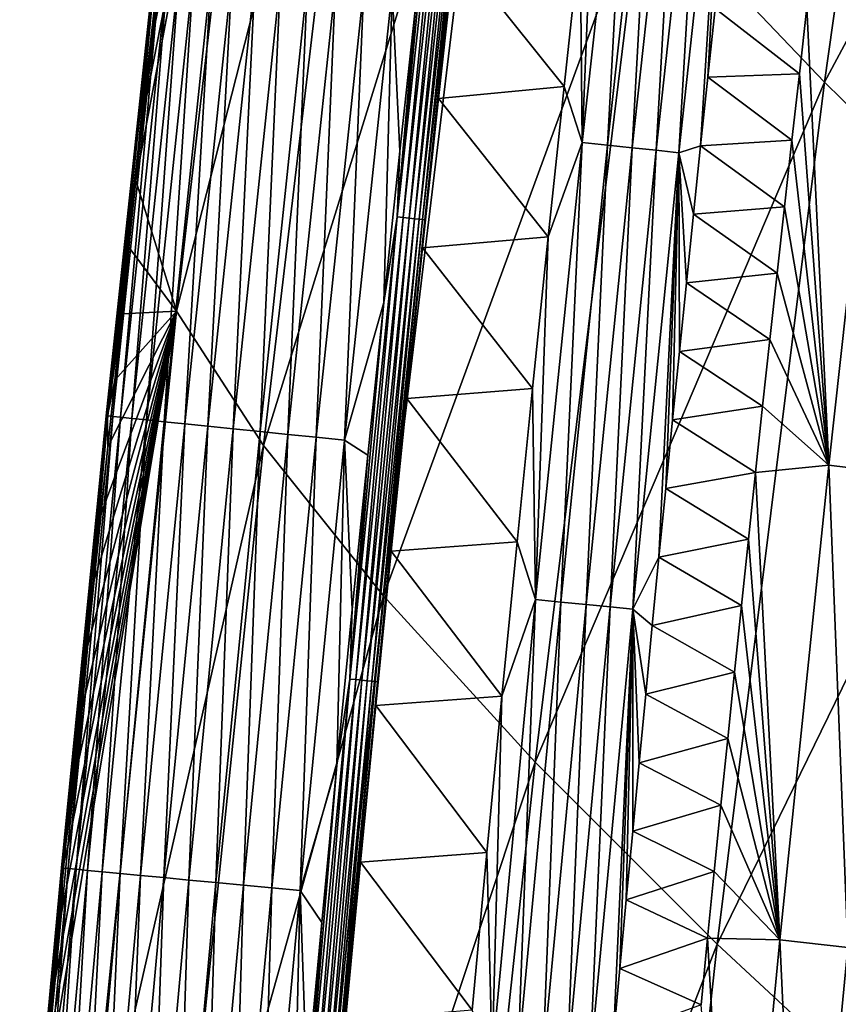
# Model space of a CAD drawing. Header units: millimetres. Extents: x -300 to 300, y -500 to 500.
# Tile 572 of 656: x -293 to -279, y 213 to 229. Entities that reach past the tile are written whole.
import ezdxf

# ---------------------------------------------------------------- set-up
doc = ezdxf.new("R2010")
doc.units = ezdxf.units.MM
doc.header["$LTSCALE"] = 81.481481
for name, color, linetype in [('20', 7, 'CONTINUOUS'), ('24', 7, 'CONTINUOUS'), ('25', 7, 'CONTINUOUS'), ('28', 7, 'CONTINUOUS'), ('29', 7, 'CONTINUOUS'), ('31', 7, 'CONTINUOUS'), ('33', 7, 'CONTINUOUS')]:
    doc.layers.add(name, color=color, linetype=linetype)

msp = doc.modelspace()

# ---------------------------------------------------------------- linework, layer by layer
at = {"layer": '20', "color": 7, "linetype": 'CONTINUOUS'}
for points in [[(-279.145, 228.415, 27.49), (-277.168, 242.441, 27.595), (-282.218, 231.642, 23.4), (-279.145, 228.415, 27.49)], [(-279.145, 228.415, 27.49), (-273.602, 238.765, 31.485), (-277.168, 242.441, 27.595), (-279.145, 228.415, 27.49)], [(-290.043, 224.56, 9.771), (-288.307, 239.605, 9.806), (-290.73, 226.76, 5.906), (-290.043, 224.56, 9.771)], [(-290.73, 226.76, 5.906), (-288.307, 239.605, 9.806), (-290.609, 227.88, 5.911), (-290.73, 226.76, 5.906)], [(-290.609, 227.88, 5.911), (-288.307, 239.605, 9.806), (-290.487, 229, 5.916), (-290.609, 227.88, 5.911)], [(-290.487, 229, 5.916), (-288.307, 239.605, 9.806), (-290.364, 230.119, 5.921), (-290.487, 229, 5.916)], [(-290.043, 224.56, 9.771), (-286.817, 237.243, 14.564), (-288.307, 239.605, 9.806), (-290.043, 224.56, 9.771)], [(-275.58, 224.915, 31.369), (-273.602, 238.765, 31.485), (-279.145, 228.415, 27.49), (-275.58, 224.915, 31.369)], [(-288.58, 222.3, 14.51), (-286.817, 237.243, 14.564), (-290.043, 224.56, 9.771), (-288.58, 222.3, 14.51)], [(-288.58, 222.3, 14.51), (-284.781, 234.587, 19.093), (-286.817, 237.243, 14.564), (-288.58, 222.3, 14.51)], [(-286.564, 219.768, 19.022), (-284.781, 234.587, 19.093), (-288.58, 222.3, 14.51), (-286.564, 219.768, 19.022)], [(-286.564, 219.768, 19.022), (-282.218, 231.642, 23.4), (-284.781, 234.587, 19.093), (-286.564, 219.768, 19.022)], [(-284.015, 216.97, 23.314), (-282.218, 231.642, 23.4), (-286.564, 219.768, 19.022), (-284.015, 216.97, 23.314)], [(-284.015, 216.97, 23.314), (-279.145, 228.415, 27.49), (-282.218, 231.642, 23.4), (-284.015, 216.97, 23.314)], [(-280.95, 213.91, 27.391), (-279.145, 228.415, 27.49), (-284.015, 216.97, 23.314), (-280.95, 213.91, 27.391)], [(-280.95, 213.91, 27.391), (-275.58, 224.915, 31.369), (-279.145, 228.415, 27.49), (-280.95, 213.91, 27.391)], [(-290.849, 225.639, 5.901), (-290.043, 224.56, 9.771), (-290.73, 226.76, 5.906), (-290.849, 225.639, 5.901)], [(-290.967, 224.519, 5.896), (-290.043, 224.56, 9.771), (-290.849, 225.639, 5.901), (-290.967, 224.519, 5.896)], [(-277.388, 210.597, 31.258), (-275.58, 224.915, 31.369), (-280.95, 213.91, 27.391), (-277.388, 210.597, 31.258)], [(-291.612, 208.98, 9.738), (-290.043, 224.56, 9.771), (-292.298, 211.062, 5.839), (-291.612, 208.98, 9.738)], [(-292.298, 211.062, 5.839), (-290.043, 224.56, 9.771), (-292.193, 212.184, 5.844), (-292.298, 211.062, 5.839)], [(-292.193, 212.184, 5.844), (-290.043, 224.56, 9.771), (-292.087, 213.306, 5.848), (-292.193, 212.184, 5.844)], [(-292.087, 213.306, 5.848), (-290.043, 224.56, 9.771), (-291.98, 214.428, 5.853), (-292.087, 213.306, 5.848)], [(-291.98, 214.428, 5.853), (-290.043, 224.56, 9.771), (-291.872, 215.55, 5.858), (-291.98, 214.428, 5.853)], [(-291.872, 215.55, 5.858), (-290.043, 224.56, 9.771), (-291.763, 216.672, 5.862), (-291.872, 215.55, 5.858)], [(-291.763, 216.672, 5.862), (-290.043, 224.56, 9.771), (-291.653, 217.793, 5.867), (-291.763, 216.672, 5.862)], [(-291.653, 217.793, 5.867), (-290.043, 224.56, 9.771), (-291.541, 218.915, 5.872), (-291.653, 217.793, 5.867)], [(-291.612, 208.98, 9.738), (-288.58, 222.3, 14.51), (-290.043, 224.56, 9.771), (-291.612, 208.98, 9.738)], [(-291.541, 218.915, 5.872), (-290.043, 224.56, 9.771), (-291.429, 220.036, 5.877), (-291.541, 218.915, 5.872)], [(-291.429, 220.036, 5.877), (-290.043, 224.56, 9.771), (-291.315, 221.157, 5.881), (-291.429, 220.036, 5.877)], [(-291.315, 221.157, 5.881), (-290.043, 224.56, 9.771), (-291.201, 222.278, 5.886), (-291.315, 221.157, 5.881)], [(-291.201, 222.278, 5.886), (-290.043, 224.56, 9.771), (-291.085, 223.398, 5.891), (-291.201, 222.278, 5.886)], [(-291.085, 223.398, 5.891), (-290.043, 224.56, 9.771), (-290.967, 224.519, 5.896), (-291.085, 223.398, 5.891)], [(-290.175, 206.835, 14.459), (-288.58, 222.3, 14.51), (-291.612, 208.98, 9.738), (-290.175, 206.835, 14.459)], [(-290.175, 206.835, 14.459), (-286.564, 219.768, 19.022), (-288.58, 222.3, 14.51), (-290.175, 206.835, 14.459)], [(-288.18, 204.44, 18.955), (-286.564, 219.768, 19.022), (-290.175, 206.835, 14.459), (-288.18, 204.44, 18.955)], [(-288.18, 204.44, 18.955), (-284.015, 216.97, 23.314), (-286.564, 219.768, 19.022), (-288.18, 204.44, 18.955)], [(-285.645, 201.799, 23.233), (-284.015, 216.97, 23.314), (-288.18, 204.44, 18.955), (-285.645, 201.799, 23.233)], [(-285.645, 201.799, 23.233), (-280.95, 213.91, 27.391), (-284.015, 216.97, 23.314), (-285.645, 201.799, 23.233)], [(-282.589, 198.919, 27.298), (-280.95, 213.91, 27.391), (-285.645, 201.799, 23.233), (-282.589, 198.919, 27.298)], [(-282.589, 198.919, 27.298), (-277.388, 210.597, 31.258), (-280.95, 213.91, 27.391), (-282.589, 198.919, 27.298)]]:
    msp.add_3dface(points, dxfattribs=at)
at = {"layer": '24', "color": 7, "linetype": 'CONTINUOUS'}
for points in [[(-280.985, 229.655, 1.288), (-279.568, 228.556, 2.419), (-281.108, 228.501, 1.29), (-280.985, 229.655, 1.288)], [(-279.441, 229.674, 2.423), (-279.568, 228.556, 2.419), (-280.985, 229.655, 1.288), (-279.441, 229.674, 2.423)], [(-279.568, 228.556, 2.419), (-279.694, 227.438, 2.416), (-281.108, 228.501, 1.29), (-279.568, 228.556, 2.419)], [(-281.108, 228.501, 1.29), (-279.694, 227.438, 2.416), (-281.229, 227.347, 1.291), (-281.108, 228.501, 1.29)], [(-279.694, 227.438, 2.416), (-279.819, 226.32, 2.413), (-281.229, 227.347, 1.291), (-279.694, 227.438, 2.416)], [(-281.229, 227.347, 1.291), (-279.819, 226.32, 2.413), (-281.349, 226.193, 1.293), (-281.229, 227.347, 1.291)], [(-279.819, 226.32, 2.413), (-279.943, 225.202, 2.409), (-281.349, 226.193, 1.293), (-279.819, 226.32, 2.413)], [(-281.349, 226.193, 1.293), (-279.943, 225.202, 2.409), (-281.468, 225.039, 1.294), (-281.349, 226.193, 1.293)], [(-279.943, 225.202, 2.409), (-280.065, 224.083, 2.406), (-281.468, 225.039, 1.294), (-279.943, 225.202, 2.409)], [(-281.468, 225.039, 1.294), (-280.065, 224.083, 2.406), (-281.585, 223.885, 1.296), (-281.468, 225.039, 1.294)], [(-280.065, 224.083, 2.406), (-280.186, 222.964, 2.403), (-281.585, 223.885, 1.296), (-280.065, 224.083, 2.406)], [(-281.585, 223.885, 1.296), (-280.186, 222.964, 2.403), (-281.701, 222.731, 1.297), (-281.585, 223.885, 1.296)], [(-280.186, 222.964, 2.403), (-280.306, 221.845, 2.399), (-281.701, 222.731, 1.297), (-280.186, 222.964, 2.403)], [(-281.701, 222.731, 1.297), (-280.306, 221.845, 2.399), (-281.816, 221.577, 1.299), (-281.701, 222.731, 1.297)], [(-280.306, 221.845, 2.399), (-280.424, 220.726, 2.396), (-281.816, 221.577, 1.299), (-280.306, 221.845, 2.399)], [(-281.816, 221.577, 1.299), (-280.424, 220.726, 2.396), (-281.93, 220.423, 1.3), (-281.816, 221.577, 1.299)], [(-280.424, 220.726, 2.396), (-280.542, 219.607, 2.393), (-281.93, 220.423, 1.3), (-280.424, 220.726, 2.396)], [(-281.93, 220.423, 1.3), (-280.542, 219.607, 2.393), (-282.042, 219.269, 1.302), (-281.93, 220.423, 1.3)], [(-280.542, 219.607, 2.393), (-280.658, 218.488, 2.39), (-282.042, 219.269, 1.302), (-280.542, 219.607, 2.393)], [(-282.042, 219.269, 1.302), (-280.658, 218.488, 2.39), (-282.153, 218.115, 1.303), (-282.042, 219.269, 1.302)], [(-280.658, 218.488, 2.39), (-280.773, 217.368, 2.386), (-282.153, 218.115, 1.303), (-280.658, 218.488, 2.39)], [(-282.153, 218.115, 1.303), (-280.773, 217.368, 2.386), (-282.263, 216.961, 1.305), (-282.153, 218.115, 1.303)], [(-280.773, 217.368, 2.386), (-280.887, 216.248, 2.383), (-282.263, 216.961, 1.305), (-280.773, 217.368, 2.386)], [(-282.263, 216.961, 1.305), (-280.887, 216.248, 2.383), (-282.372, 215.807, 1.306), (-282.263, 216.961, 1.305)], [(-280.887, 216.248, 2.383), (-281, 215.129, 2.38), (-282.372, 215.807, 1.306), (-280.887, 216.248, 2.383)], [(-282.372, 215.807, 1.306), (-281, 215.129, 2.38), (-282.48, 214.653, 1.308), (-282.372, 215.807, 1.306)], [(-281, 215.129, 2.38), (-281.112, 214.009, 2.377), (-282.48, 214.653, 1.308), (-281, 215.129, 2.38)], [(-282.48, 214.653, 1.308), (-281.112, 214.009, 2.377), (-282.586, 213.499, 1.309), (-282.48, 214.653, 1.308)], [(-281.112, 214.009, 2.377), (-281.222, 212.888, 2.374), (-282.586, 213.499, 1.309), (-281.112, 214.009, 2.377)], [(-282.586, 213.499, 1.309), (-281.222, 212.888, 2.374), (-282.692, 212.345, 1.311), (-282.586, 213.499, 1.309)]]:
    msp.add_3dface(points, dxfattribs=at)
at = {"layer": '25', "color": 7, "linetype": 'CONTINUOUS'}
for points in [[(-279.441, 229.674, 2.423), (-278.191, 229.951, 3.397), (-279.073, 221.972, 3.383), (-279.441, 229.674, 2.423)], [(-278.191, 229.951, 3.397), (-277.931, 221.83, 4.477), (-279.073, 221.972, 3.383), (-278.191, 229.951, 3.397)], [(-279.568, 228.556, 2.419), (-279.441, 229.674, 2.423), (-279.073, 221.972, 3.383), (-279.568, 228.556, 2.419)], [(-279.694, 227.438, 2.416), (-279.568, 228.556, 2.419), (-279.073, 221.972, 3.383), (-279.694, 227.438, 2.416)], [(-279.819, 226.32, 2.413), (-279.694, 227.438, 2.416), (-279.073, 221.972, 3.383), (-279.819, 226.32, 2.413)], [(-279.943, 225.202, 2.409), (-279.819, 226.32, 2.413), (-279.073, 221.972, 3.383), (-279.943, 225.202, 2.409)], [(-280.065, 224.083, 2.406), (-279.943, 225.202, 2.409), (-279.073, 221.972, 3.383), (-280.065, 224.083, 2.406)], [(-280.186, 222.964, 2.403), (-280.065, 224.083, 2.406), (-279.073, 221.972, 3.383), (-280.186, 222.964, 2.403)], [(-280.306, 221.845, 2.399), (-280.186, 222.964, 2.403), (-279.073, 221.972, 3.383), (-280.306, 221.845, 2.399)], [(-280.306, 221.845, 2.399), (-279.073, 221.972, 3.383), (-279.896, 213.982, 3.369), (-280.306, 221.845, 2.399)], [(-279.073, 221.972, 3.383), (-278.753, 213.849, 4.473), (-279.896, 213.982, 3.369), (-279.073, 221.972, 3.383)], [(-277.931, 221.83, 4.477), (-278.753, 213.849, 4.473), (-279.073, 221.972, 3.383), (-277.931, 221.83, 4.477)], [(-280.424, 220.726, 2.396), (-280.306, 221.845, 2.399), (-279.896, 213.982, 3.369), (-280.424, 220.726, 2.396)], [(-280.542, 219.607, 2.393), (-280.424, 220.726, 2.396), (-279.896, 213.982, 3.369), (-280.542, 219.607, 2.393)], [(-280.658, 218.488, 2.39), (-280.542, 219.607, 2.393), (-279.896, 213.982, 3.369), (-280.658, 218.488, 2.39)], [(-280.773, 217.368, 2.386), (-280.658, 218.488, 2.39), (-279.896, 213.982, 3.369), (-280.773, 217.368, 2.386)], [(-280.887, 216.248, 2.383), (-280.773, 217.368, 2.386), (-279.896, 213.982, 3.369), (-280.887, 216.248, 2.383)], [(-281, 215.129, 2.38), (-280.887, 216.248, 2.383), (-279.896, 213.982, 3.369), (-281, 215.129, 2.38)], [(-281.112, 214.009, 2.377), (-281, 215.129, 2.38), (-279.896, 213.982, 3.369), (-281.112, 214.009, 2.377)], [(-281.222, 212.888, 2.374), (-281.112, 214.009, 2.377), (-280.661, 205.982, 3.355), (-281.222, 212.888, 2.374)], [(-281.112, 214.009, 2.377), (-279.896, 213.982, 3.369), (-280.661, 205.982, 3.355), (-281.112, 214.009, 2.377)], [(-279.896, 213.982, 3.369), (-279.519, 205.858, 4.468), (-280.661, 205.982, 3.355), (-279.896, 213.982, 3.369)], [(-278.753, 213.849, 4.473), (-279.519, 205.858, 4.468), (-279.896, 213.982, 3.369), (-278.753, 213.849, 4.473)], [(-278.753, 213.849, 4.473), (-278.466, 205.742, 5.673), (-279.519, 205.858, 4.468), (-278.753, 213.849, 4.473)]]:
    msp.add_3dface(points, dxfattribs=at)
at = {"layer": '28', "color": 7, "linetype": 'CONTINUOUS'}
for points in [[(-290.418, 230.407, 4.992), (-291.198, 222.798, 4.469), (-291.226, 222.8, 4.961), (-290.418, 230.407, 4.992)], [(-290.418, 230.407, 4.992), (-291.226, 222.8, 4.961), (-290.396, 230.405, 5.469), (-290.418, 230.407, 4.992)], [(-290.396, 230.405, 5.469), (-291.226, 222.8, 4.961), (-291.207, 222.798, 5.437), (-290.396, 230.405, 5.469)], [(-290.364, 230.119, 5.921), (-290.396, 230.405, 5.469), (-291.207, 222.798, 5.437), (-290.364, 230.119, 5.921)], [(-290.393, 230.405, 4.498), (-291.198, 222.798, 4.469), (-290.418, 230.407, 4.992), (-290.393, 230.405, 4.498)], [(-290.393, 230.405, 4.498), (-291.118, 222.79, 3.967), (-291.198, 222.798, 4.469), (-290.393, 230.405, 4.498)], [(-290.316, 230.396, 3.994), (-291.118, 222.79, 3.967), (-290.393, 230.405, 4.498), (-290.316, 230.396, 3.994)], [(-290.316, 230.396, 3.994), (-290.985, 222.776, 3.463), (-291.118, 222.79, 3.967), (-290.316, 230.396, 3.994)], [(-290.185, 230.382, 3.487), (-290.985, 222.776, 3.463), (-290.316, 230.396, 3.994), (-290.185, 230.382, 3.487)], [(-290.185, 230.382, 3.487), (-290.795, 222.757, 2.966), (-290.985, 222.776, 3.463), (-290.185, 230.382, 3.487)], [(-289.997, 230.361, 2.987), (-290.795, 222.757, 2.966), (-290.185, 230.382, 3.487), (-289.997, 230.361, 2.987)], [(-289.997, 230.361, 2.987), (-290.55, 222.732, 2.485), (-290.795, 222.757, 2.966), (-289.997, 230.361, 2.987)], [(-289.753, 230.335, 2.503), (-290.55, 222.732, 2.485), (-289.997, 230.361, 2.987), (-289.753, 230.335, 2.503)], [(-289.753, 230.335, 2.503), (-290.252, 222.701, 2.029), (-290.55, 222.732, 2.485), (-289.753, 230.335, 2.503)], [(-289.456, 230.302, 2.044), (-290.252, 222.701, 2.029), (-289.753, 230.335, 2.503), (-289.456, 230.302, 2.044)], [(-289.456, 230.302, 2.044), (-289.906, 222.666, 1.608), (-290.252, 222.701, 2.029), (-289.456, 230.302, 2.044)], [(-289.109, 230.264, 1.62), (-289.906, 222.666, 1.608), (-289.456, 230.302, 2.044), (-289.109, 230.264, 1.62)], [(-289.109, 230.264, 1.62), (-289.516, 222.626, 1.228), (-289.906, 222.666, 1.608), (-289.109, 230.264, 1.62)], [(-288.72, 230.222, 1.237), (-289.516, 222.626, 1.228), (-289.109, 230.264, 1.62), (-288.72, 230.222, 1.237)], [(-288.72, 230.222, 1.237), (-289.092, 222.582, 0.895), (-289.516, 222.626, 1.228), (-288.72, 230.222, 1.237)], [(-288.295, 230.175, 0.902), (-289.092, 222.582, 0.895), (-288.72, 230.222, 1.237), (-288.295, 230.175, 0.902)], [(-290.487, 229, 5.916), (-290.364, 230.119, 5.921), (-291.207, 222.798, 5.437), (-290.487, 229, 5.916)], [(-288.295, 230.175, 0.902), (-288.641, 222.536, 0.615), (-289.092, 222.582, 0.895), (-288.295, 230.175, 0.902)], [(-287.843, 230.125, 0.619), (-288.641, 222.536, 0.615), (-288.295, 230.175, 0.902), (-287.843, 230.125, 0.619)], [(-287.843, 230.125, 0.619), (-288.173, 222.488, 0.388), (-288.641, 222.536, 0.615), (-287.843, 230.125, 0.619)], [(-287.373, 230.074, 0.391), (-288.173, 222.488, 0.388), (-287.843, 230.125, 0.619), (-287.373, 230.074, 0.391)], [(-287.373, 230.074, 0.391), (-287.696, 222.439, 0.215), (-288.173, 222.488, 0.388), (-287.373, 230.074, 0.391)], [(-286.895, 230.021, 0.217), (-287.696, 222.439, 0.215), (-287.373, 230.074, 0.391), (-286.895, 230.021, 0.217)], [(-286.895, 230.021, 0.217), (-287.219, 222.39, 0.095), (-287.696, 222.439, 0.215), (-286.895, 230.021, 0.217)], [(-286.417, 229.969, 0.096), (-287.219, 222.39, 0.095), (-286.895, 230.021, 0.217), (-286.417, 229.969, 0.096)], [(-287.219, 222.39, 0.095), (-286.417, 229.969, 0.096), (-286.56, 224.709, 0.031), (-287.219, 222.39, 0.095)], [(-286.56, 224.709, 0.031), (-286.417, 229.969, 0.096), (-286.29, 227.257, 0.031), (-286.56, 224.709, 0.031)], [(-286.29, 227.257, 0.031), (-286.417, 229.969, 0.096), (-286.016, 229.783, 0.031), (-286.29, 227.257, 0.031)], [(-290.609, 227.88, 5.911), (-290.487, 229, 5.916), (-291.207, 222.798, 5.437), (-290.609, 227.88, 5.911)], [(-290.73, 226.76, 5.906), (-290.609, 227.88, 5.911), (-291.207, 222.798, 5.437), (-290.73, 226.76, 5.906)], [(-290.849, 225.639, 5.901), (-290.73, 226.76, 5.906), (-291.207, 222.798, 5.437), (-290.849, 225.639, 5.901)], [(-290.967, 224.519, 5.896), (-290.849, 225.639, 5.901), (-291.207, 222.798, 5.437), (-290.967, 224.519, 5.896)], [(-286.827, 222.138, 0.031), (-287.219, 222.39, 0.095), (-286.56, 224.709, 0.031), (-286.827, 222.138, 0.031)], [(-291.085, 223.398, 5.891), (-290.967, 224.519, 5.896), (-291.207, 222.798, 5.437), (-291.085, 223.398, 5.891)], [(-291.201, 222.278, 5.886), (-291.085, 223.398, 5.891), (-291.207, 222.798, 5.437), (-291.201, 222.278, 5.886)], [(-291.226, 222.8, 4.961), (-291.949, 215.188, 4.44), (-291.98, 215.191, 4.931), (-291.226, 222.8, 4.961)], [(-291.226, 222.8, 4.961), (-291.98, 215.191, 4.931), (-291.207, 222.798, 5.437), (-291.226, 222.8, 4.961)], [(-291.207, 222.798, 5.437), (-291.98, 215.191, 4.931), (-291.964, 215.189, 5.405), (-291.207, 222.798, 5.437)], [(-291.201, 222.278, 5.886), (-291.207, 222.798, 5.437), (-291.964, 215.189, 5.405), (-291.201, 222.278, 5.886)], [(-291.198, 222.798, 4.469), (-291.949, 215.188, 4.44), (-291.226, 222.8, 4.961), (-291.198, 222.798, 4.469)], [(-291.198, 222.798, 4.469), (-291.867, 215.18, 3.941), (-291.949, 215.188, 4.44), (-291.198, 222.798, 4.469)], [(-291.118, 222.79, 3.967), (-291.867, 215.18, 3.941), (-291.198, 222.798, 4.469), (-291.118, 222.79, 3.967)], [(-291.118, 222.79, 3.967), (-291.731, 215.167, 3.44), (-291.867, 215.18, 3.941), (-291.118, 222.79, 3.967)], [(-290.985, 222.776, 3.463), (-291.731, 215.167, 3.44), (-291.118, 222.79, 3.967), (-290.985, 222.776, 3.463)], [(-290.985, 222.776, 3.463), (-291.54, 215.149, 2.945), (-291.731, 215.167, 3.44), (-290.985, 222.776, 3.463)], [(-290.795, 222.757, 2.966), (-291.54, 215.149, 2.945), (-290.985, 222.776, 3.463), (-290.795, 222.757, 2.966)], [(-290.795, 222.757, 2.966), (-291.294, 215.126, 2.468), (-291.54, 215.149, 2.945), (-290.795, 222.757, 2.966)], [(-290.55, 222.732, 2.485), (-291.294, 215.126, 2.468), (-290.795, 222.757, 2.966), (-290.55, 222.732, 2.485)], [(-290.55, 222.732, 2.485), (-290.995, 215.097, 2.015), (-291.294, 215.126, 2.468), (-290.55, 222.732, 2.485)], [(-290.252, 222.701, 2.029), (-290.995, 215.097, 2.015), (-290.55, 222.732, 2.485), (-290.252, 222.701, 2.029)], [(-290.252, 222.701, 2.029), (-290.649, 215.064, 1.597), (-290.995, 215.097, 2.015), (-290.252, 222.701, 2.029)], [(-289.906, 222.666, 1.608), (-290.649, 215.064, 1.597), (-290.252, 222.701, 2.029), (-289.906, 222.666, 1.608)], [(-289.906, 222.666, 1.608), (-290.26, 215.027, 1.219), (-290.649, 215.064, 1.597), (-289.906, 222.666, 1.608)], [(-289.516, 222.626, 1.228), (-290.26, 215.027, 1.219), (-289.906, 222.666, 1.608), (-289.516, 222.626, 1.228)], [(-289.516, 222.626, 1.228), (-289.836, 214.986, 0.889), (-290.26, 215.027, 1.219), (-289.516, 222.626, 1.228)], [(-289.092, 222.582, 0.895), (-289.836, 214.986, 0.889), (-289.516, 222.626, 1.228), (-289.092, 222.582, 0.895)], [(-289.092, 222.582, 0.895), (-289.386, 214.943, 0.611), (-289.836, 214.986, 0.889), (-289.092, 222.582, 0.895)], [(-288.641, 222.536, 0.615), (-289.386, 214.943, 0.611), (-289.092, 222.582, 0.895), (-288.641, 222.536, 0.615)], [(-288.641, 222.536, 0.615), (-288.919, 214.899, 0.386), (-289.386, 214.943, 0.611), (-288.641, 222.536, 0.615)], [(-288.173, 222.488, 0.388), (-288.919, 214.899, 0.386), (-288.641, 222.536, 0.615), (-288.173, 222.488, 0.388)], [(-288.173, 222.488, 0.388), (-288.444, 214.853, 0.214), (-288.919, 214.899, 0.386), (-288.173, 222.488, 0.388)], [(-287.696, 222.439, 0.215), (-288.444, 214.853, 0.214), (-288.173, 222.488, 0.388), (-287.696, 222.439, 0.215)], [(-287.696, 222.439, 0.215), (-287.968, 214.808, 0.095), (-288.444, 214.853, 0.214), (-287.696, 222.439, 0.215)], [(-287.219, 222.39, 0.095), (-287.968, 214.808, 0.095), (-287.696, 222.439, 0.215), (-287.219, 222.39, 0.095)], [(-291.315, 221.157, 5.881), (-291.201, 222.278, 5.886), (-291.964, 215.189, 5.405), (-291.315, 221.157, 5.881)], [(-287.968, 214.808, 0.095), (-287.219, 222.39, 0.095), (-287.348, 216.92, 0.031), (-287.968, 214.808, 0.095)], [(-287.348, 216.92, 0.031), (-287.219, 222.39, 0.095), (-287.089, 219.541, 0.031), (-287.348, 216.92, 0.031)], [(-287.089, 219.541, 0.031), (-287.219, 222.39, 0.095), (-286.827, 222.138, 0.031), (-287.089, 219.541, 0.031)], [(-291.429, 220.036, 5.877), (-291.315, 221.157, 5.881), (-291.964, 215.189, 5.405), (-291.429, 220.036, 5.877)], [(-291.541, 218.915, 5.872), (-291.429, 220.036, 5.877), (-291.964, 215.189, 5.405), (-291.541, 218.915, 5.872)], [(-291.653, 217.793, 5.867), (-291.541, 218.915, 5.872), (-291.964, 215.189, 5.405), (-291.653, 217.793, 5.867)], [(-291.763, 216.672, 5.862), (-291.653, 217.793, 5.867), (-291.964, 215.189, 5.405), (-291.763, 216.672, 5.862)], [(-287.603, 214.272, 0.031), (-287.968, 214.808, 0.095), (-287.348, 216.92, 0.031), (-287.603, 214.272, 0.031)], [(-291.872, 215.55, 5.858), (-291.763, 216.672, 5.862), (-291.964, 215.189, 5.405), (-291.872, 215.55, 5.858)], [(-291.98, 214.428, 5.853), (-291.872, 215.55, 5.858), (-291.964, 215.189, 5.405), (-291.98, 214.428, 5.853)], [(-291.98, 215.191, 4.931), (-292.649, 207.576, 4.414), (-292.683, 207.579, 4.902), (-291.98, 215.191, 4.931)], [(-291.98, 215.191, 4.931), (-292.683, 207.579, 4.902), (-291.964, 215.189, 5.405), (-291.98, 215.191, 4.931)], [(-291.964, 215.189, 5.405), (-292.683, 207.579, 4.902), (-292.67, 207.578, 5.375), (-291.964, 215.189, 5.405)], [(-291.98, 214.428, 5.853), (-291.964, 215.189, 5.405), (-292.67, 207.578, 5.375), (-291.98, 214.428, 5.853)], [(-291.949, 215.188, 4.44), (-292.649, 207.576, 4.414), (-291.98, 215.191, 4.931), (-291.949, 215.188, 4.44)], [(-291.949, 215.188, 4.44), (-292.565, 207.569, 3.916), (-292.649, 207.576, 4.414), (-291.949, 215.188, 4.44)], [(-291.867, 215.18, 3.941), (-292.565, 207.569, 3.916), (-291.949, 215.188, 4.44), (-291.867, 215.18, 3.941)], [(-291.867, 215.18, 3.941), (-292.427, 207.557, 3.417), (-292.565, 207.569, 3.916), (-291.867, 215.18, 3.941)], [(-291.731, 215.167, 3.44), (-292.427, 207.557, 3.417), (-291.867, 215.18, 3.941), (-291.731, 215.167, 3.44)], [(-291.731, 215.167, 3.44), (-292.235, 207.539, 2.926), (-292.427, 207.557, 3.417), (-291.731, 215.167, 3.44)], [(-291.54, 215.149, 2.945), (-292.235, 207.539, 2.926), (-291.731, 215.167, 3.44), (-291.54, 215.149, 2.945)], [(-291.54, 215.149, 2.945), (-291.987, 207.518, 2.451), (-292.235, 207.539, 2.926), (-291.54, 215.149, 2.945)], [(-291.294, 215.126, 2.468), (-291.987, 207.518, 2.451), (-291.54, 215.149, 2.945), (-291.294, 215.126, 2.468)], [(-291.294, 215.126, 2.468), (-291.688, 207.491, 2.002), (-291.987, 207.518, 2.451), (-291.294, 215.126, 2.468)], [(-290.995, 215.097, 2.015), (-291.688, 207.491, 2.002), (-291.294, 215.126, 2.468), (-290.995, 215.097, 2.015)], [(-290.995, 215.097, 2.015), (-291.341, 207.46, 1.586), (-291.688, 207.491, 2.002), (-290.995, 215.097, 2.015)], [(-290.649, 215.064, 1.597), (-291.341, 207.46, 1.586), (-290.995, 215.097, 2.015), (-290.649, 215.064, 1.597)], [(-290.649, 215.064, 1.597), (-290.953, 207.425, 1.211), (-291.341, 207.46, 1.586), (-290.649, 215.064, 1.597)], [(-290.26, 215.027, 1.219), (-290.953, 207.425, 1.211), (-290.649, 215.064, 1.597), (-290.26, 215.027, 1.219)], [(-290.26, 215.027, 1.219), (-290.53, 207.387, 0.883), (-290.953, 207.425, 1.211), (-290.26, 215.027, 1.219)], [(-289.836, 214.986, 0.889), (-290.53, 207.387, 0.883), (-290.26, 215.027, 1.219), (-289.836, 214.986, 0.889)], [(-289.836, 214.986, 0.889), (-290.081, 207.347, 0.607), (-290.53, 207.387, 0.883), (-289.836, 214.986, 0.889)], [(-289.386, 214.943, 0.611), (-290.081, 207.347, 0.607), (-289.836, 214.986, 0.889), (-289.386, 214.943, 0.611)], [(-289.386, 214.943, 0.611), (-289.615, 207.306, 0.383), (-290.081, 207.347, 0.607), (-289.386, 214.943, 0.611)], [(-288.919, 214.899, 0.386), (-289.615, 207.306, 0.383), (-289.386, 214.943, 0.611), (-288.919, 214.899, 0.386)], [(-288.919, 214.899, 0.386), (-289.141, 207.263, 0.213), (-289.615, 207.306, 0.383), (-288.919, 214.899, 0.386)], [(-288.444, 214.853, 0.214), (-289.141, 207.263, 0.213), (-288.919, 214.899, 0.386), (-288.444, 214.853, 0.214)], [(-288.444, 214.853, 0.214), (-288.666, 207.221, 0.094), (-289.141, 207.263, 0.213), (-288.444, 214.853, 0.214)], [(-287.968, 214.808, 0.095), (-288.666, 207.221, 0.094), (-288.444, 214.853, 0.214), (-287.968, 214.808, 0.095)], [(-288.666, 207.221, 0.094), (-287.968, 214.808, 0.095), (-288.103, 208.894, 0.031), (-288.666, 207.221, 0.094)], [(-288.103, 208.894, 0.031), (-287.968, 214.808, 0.095), (-287.855, 211.597, 0.031), (-288.103, 208.894, 0.031)], [(-287.855, 211.597, 0.031), (-287.968, 214.808, 0.095), (-287.603, 214.272, 0.031), (-287.855, 211.597, 0.031)], [(-292.087, 213.306, 5.848), (-291.98, 214.428, 5.853), (-292.67, 207.578, 5.375), (-292.087, 213.306, 5.848)], [(-292.193, 212.184, 5.844), (-292.087, 213.306, 5.848), (-292.67, 207.578, 5.375), (-292.193, 212.184, 5.844)]]:
    msp.add_3dface(points, dxfattribs=at)
at = {"layer": '29', "color": 7, "linetype": 'CONTINUOUS'}
for points in [[(-283.253, 230.848, 0.5), (-283.525, 228.341, 0.5), (-285.363, 230.643, 0.5), (-283.253, 230.848, 0.5)], [(-285.363, 230.643, 0.5), (-283.525, 228.341, 0.5), (-285.636, 228.142, 0.5), (-285.363, 230.643, 0.5)], [(-283.525, 228.341, 0.5), (-283.793, 225.812, 0.5), (-285.636, 228.142, 0.5), (-283.525, 228.341, 0.5)], [(-285.636, 228.142, 0.5), (-283.793, 225.812, 0.5), (-285.905, 225.627, 0.5), (-285.636, 228.142, 0.5)], [(-283.793, 225.812, 0.5), (-284.056, 223.259, 0.5), (-285.905, 225.627, 0.5), (-283.793, 225.812, 0.5)], [(-285.905, 225.627, 0.5), (-284.056, 223.259, 0.5), (-286.171, 223.089, 0.5), (-285.905, 225.627, 0.5)], [(-284.056, 223.259, 0.5), (-284.316, 220.681, 0.5), (-286.171, 223.089, 0.5), (-284.056, 223.259, 0.5)], [(-286.171, 223.089, 0.5), (-284.316, 220.681, 0.5), (-286.433, 220.523, 0.5), (-286.171, 223.089, 0.5)], [(-284.316, 220.681, 0.5), (-284.573, 218.079, 0.5), (-286.433, 220.523, 0.5), (-284.316, 220.681, 0.5)], [(-286.433, 220.523, 0.5), (-284.573, 218.079, 0.5), (-286.692, 217.923, 0.5), (-286.433, 220.523, 0.5)], [(-284.573, 218.079, 0.5), (-284.825, 215.45, 0.5), (-286.692, 217.923, 0.5), (-284.573, 218.079, 0.5)], [(-286.692, 217.923, 0.5), (-284.825, 215.45, 0.5), (-286.949, 215.289, 0.5), (-286.692, 217.923, 0.5)], [(-284.825, 215.45, 0.5), (-285.074, 212.794, 0.5), (-286.949, 215.289, 0.5), (-284.825, 215.45, 0.5)], [(-286.949, 215.289, 0.5), (-285.074, 212.794, 0.5), (-287.202, 212.619, 0.5), (-286.949, 215.289, 0.5)]]:
    msp.add_3dface(points, dxfattribs=at)
at = {"layer": '31', "color": 7, "linetype": 'CONTINUOUS'}
for points in [[(-286.334, 226.147, 0.028), (-285.738, 232.286, 0.031), (-285.479, 233.918, 0.028), (-286.334, 226.147, 0.028)], [(-286.334, 226.147, 0.028), (-285.479, 233.918, 0.028), (-286.233, 226.137, 0.042), (-286.334, 226.147, 0.028)], [(-286.233, 226.137, 0.042), (-285.479, 233.918, 0.028), (-285.378, 233.907, 0.042), (-286.233, 226.137, 0.042)], [(-286.233, 226.137, 0.042), (-285.378, 233.907, 0.042), (-286.133, 226.126, 0.079), (-286.233, 226.137, 0.042)], [(-286.133, 226.126, 0.079), (-285.378, 233.907, 0.042), (-285.278, 233.895, 0.079), (-286.133, 226.126, 0.079)], [(-286.133, 226.126, 0.079), (-285.278, 233.895, 0.079), (-286.041, 226.116, 0.138), (-286.133, 226.126, 0.079)], [(-286.041, 226.116, 0.138), (-285.278, 233.895, 0.079), (-285.186, 233.885, 0.138), (-286.041, 226.116, 0.138)], [(-286.041, 226.116, 0.138), (-285.186, 233.885, 0.138), (-285.963, 226.108, 0.216), (-286.041, 226.116, 0.138)], [(-285.963, 226.108, 0.216), (-285.186, 233.885, 0.138), (-285.108, 233.876, 0.216), (-285.963, 226.108, 0.216)], [(-285.963, 226.108, 0.216), (-285.108, 233.876, 0.216), (-285.906, 226.102, 0.307), (-285.963, 226.108, 0.216)], [(-285.906, 226.102, 0.307), (-285.108, 233.876, 0.216), (-285.051, 233.87, 0.307), (-285.906, 226.102, 0.307)], [(-285.906, 226.102, 0.307), (-285.051, 233.87, 0.307), (-285.87, 226.098, 0.404), (-285.906, 226.102, 0.307)], [(-285.87, 226.098, 0.404), (-285.051, 233.87, 0.307), (-285.015, 233.866, 0.404), (-285.87, 226.098, 0.404)], [(-285.636, 228.142, 0.5), (-285.87, 226.098, 0.404), (-285.015, 233.866, 0.404), (-285.636, 228.142, 0.5)], [(-285.363, 230.643, 0.5), (-285.636, 228.142, 0.5), (-285.015, 233.866, 0.404), (-285.363, 230.643, 0.5)], [(-286.016, 229.783, 0.031), (-285.738, 232.286, 0.031), (-286.334, 226.147, 0.028), (-286.016, 229.783, 0.031)], [(-286.29, 227.257, 0.031), (-286.016, 229.783, 0.031), (-286.334, 226.147, 0.028), (-286.29, 227.257, 0.031)], [(-285.636, 228.142, 0.5), (-285.905, 225.627, 0.5), (-285.87, 226.098, 0.404), (-285.636, 228.142, 0.5)], [(-286.56, 224.709, 0.031), (-286.29, 227.257, 0.031), (-286.334, 226.147, 0.028), (-286.56, 224.709, 0.031)], [(-287.131, 218.37, 0.028), (-286.56, 224.709, 0.031), (-286.334, 226.147, 0.028), (-287.131, 218.37, 0.028)], [(-287.131, 218.37, 0.028), (-286.334, 226.147, 0.028), (-287.03, 218.36, 0.042), (-287.131, 218.37, 0.028)], [(-287.03, 218.36, 0.042), (-286.334, 226.147, 0.028), (-286.233, 226.137, 0.042), (-287.03, 218.36, 0.042)], [(-287.03, 218.36, 0.042), (-286.233, 226.137, 0.042), (-286.93, 218.35, 0.079), (-287.03, 218.36, 0.042)], [(-286.93, 218.35, 0.079), (-286.233, 226.137, 0.042), (-286.133, 226.126, 0.079), (-286.93, 218.35, 0.079)], [(-286.93, 218.35, 0.079), (-286.133, 226.126, 0.079), (-286.838, 218.341, 0.138), (-286.93, 218.35, 0.079)], [(-286.838, 218.341, 0.138), (-286.133, 226.126, 0.079), (-286.041, 226.116, 0.138), (-286.838, 218.341, 0.138)], [(-286.838, 218.341, 0.138), (-286.041, 226.116, 0.138), (-286.76, 218.333, 0.216), (-286.838, 218.341, 0.138)], [(-286.76, 218.333, 0.216), (-286.041, 226.116, 0.138), (-285.963, 226.108, 0.216), (-286.76, 218.333, 0.216)], [(-286.76, 218.333, 0.216), (-285.963, 226.108, 0.216), (-286.703, 218.328, 0.307), (-286.76, 218.333, 0.216)], [(-286.703, 218.328, 0.307), (-285.963, 226.108, 0.216), (-285.906, 226.102, 0.307), (-286.703, 218.328, 0.307)], [(-286.703, 218.328, 0.307), (-285.906, 226.102, 0.307), (-286.667, 218.324, 0.404), (-286.703, 218.328, 0.307)], [(-286.667, 218.324, 0.404), (-285.906, 226.102, 0.307), (-285.87, 226.098, 0.404), (-286.667, 218.324, 0.404)], [(-286.433, 220.523, 0.5), (-286.667, 218.324, 0.404), (-285.87, 226.098, 0.404), (-286.433, 220.523, 0.5)], [(-286.171, 223.089, 0.5), (-286.433, 220.523, 0.5), (-285.87, 226.098, 0.404), (-286.171, 223.089, 0.5)], [(-285.905, 225.627, 0.5), (-286.171, 223.089, 0.5), (-285.87, 226.098, 0.404), (-285.905, 225.627, 0.5)], [(-286.827, 222.138, 0.031), (-286.56, 224.709, 0.031), (-287.131, 218.37, 0.028), (-286.827, 222.138, 0.031)], [(-287.089, 219.541, 0.031), (-286.827, 222.138, 0.031), (-287.131, 218.37, 0.028), (-287.089, 219.541, 0.031)], [(-286.433, 220.523, 0.5), (-286.692, 217.923, 0.5), (-286.667, 218.324, 0.404), (-286.433, 220.523, 0.5)], [(-287.348, 216.92, 0.031), (-287.089, 219.541, 0.031), (-287.131, 218.37, 0.028), (-287.348, 216.92, 0.031)], [(-287.874, 210.587, 0.028), (-287.348, 216.92, 0.031), (-287.131, 218.37, 0.028), (-287.874, 210.587, 0.028)], [(-287.874, 210.587, 0.028), (-287.131, 218.37, 0.028), (-287.773, 210.578, 0.042), (-287.874, 210.587, 0.028)], [(-287.773, 210.578, 0.042), (-287.131, 218.37, 0.028), (-287.03, 218.36, 0.042), (-287.773, 210.578, 0.042)], [(-287.773, 210.578, 0.042), (-287.03, 218.36, 0.042), (-287.673, 210.568, 0.079), (-287.773, 210.578, 0.042)], [(-287.673, 210.568, 0.079), (-287.03, 218.36, 0.042), (-286.93, 218.35, 0.079), (-287.673, 210.568, 0.079)], [(-287.673, 210.568, 0.079), (-286.93, 218.35, 0.079), (-287.58, 210.56, 0.138), (-287.673, 210.568, 0.079)], [(-287.58, 210.56, 0.138), (-286.93, 218.35, 0.079), (-286.838, 218.341, 0.138), (-287.58, 210.56, 0.138)], [(-287.58, 210.56, 0.138), (-286.838, 218.341, 0.138), (-287.503, 210.553, 0.216), (-287.58, 210.56, 0.138)], [(-287.503, 210.553, 0.216), (-286.838, 218.341, 0.138), (-286.76, 218.333, 0.216), (-287.503, 210.553, 0.216)], [(-287.503, 210.553, 0.216), (-286.76, 218.333, 0.216), (-287.445, 210.548, 0.307), (-287.503, 210.553, 0.216)], [(-287.445, 210.548, 0.307), (-286.76, 218.333, 0.216), (-286.703, 218.328, 0.307), (-287.445, 210.548, 0.307)], [(-287.445, 210.548, 0.307), (-286.703, 218.328, 0.307), (-287.41, 210.544, 0.404), (-287.445, 210.548, 0.307)], [(-287.41, 210.544, 0.404), (-286.703, 218.328, 0.307), (-286.667, 218.324, 0.404), (-287.41, 210.544, 0.404)], [(-287.202, 212.619, 0.5), (-287.41, 210.544, 0.404), (-286.667, 218.324, 0.404), (-287.202, 212.619, 0.5)], [(-286.949, 215.289, 0.5), (-287.202, 212.619, 0.5), (-286.667, 218.324, 0.404), (-286.949, 215.289, 0.5)], [(-286.692, 217.923, 0.5), (-286.949, 215.289, 0.5), (-286.667, 218.324, 0.404), (-286.692, 217.923, 0.5)], [(-287.603, 214.272, 0.031), (-287.348, 216.92, 0.031), (-287.874, 210.587, 0.028), (-287.603, 214.272, 0.031)], [(-287.855, 211.597, 0.031), (-287.603, 214.272, 0.031), (-287.874, 210.587, 0.028), (-287.855, 211.597, 0.031)]]:
    msp.add_3dface(points, dxfattribs=at)
at = {"layer": '33', "color": 7, "linetype": 'CONTINUOUS'}
for points in [[(-283.219, 227.4, 0.52), (-282.978, 233.333, 0.5), (-282.376, 235.086, 0.52), (-283.219, 227.4, 0.52)], [(-283.219, 227.4, 0.52), (-282.376, 235.086, 0.52), (-282.795, 227.355, 0.587), (-283.219, 227.4, 0.52)], [(-282.795, 227.355, 0.587), (-282.376, 235.086, 0.52), (-281.955, 235.038, 0.586), (-282.795, 227.355, 0.587)], [(-282.795, 227.355, 0.587), (-281.955, 235.038, 0.586), (-282.378, 227.311, 0.7), (-282.795, 227.355, 0.587)], [(-282.378, 227.311, 0.7), (-281.955, 235.038, 0.586), (-281.541, 234.991, 0.698), (-282.378, 227.311, 0.7)], [(-282.378, 227.311, 0.7), (-281.541, 234.991, 0.698), (-281.975, 227.269, 0.859), (-282.378, 227.311, 0.7)], [(-281.975, 227.269, 0.859), (-281.541, 234.991, 0.698), (-281.141, 234.946, 0.854), (-281.975, 227.269, 0.859)], [(-281.975, 227.269, 0.859), (-281.141, 234.946, 0.854), (-281.594, 227.228, 1.058), (-281.975, 227.269, 0.859)], [(-281.594, 227.228, 1.058), (-281.141, 234.946, 0.854), (-280.762, 234.903, 1.051), (-281.594, 227.228, 1.058)], [(-281.229, 227.347, 1.291), (-281.594, 227.228, 1.058), (-280.762, 234.903, 1.051), (-281.229, 227.347, 1.291)], [(-281.108, 228.501, 1.29), (-281.229, 227.347, 1.291), (-280.762, 234.903, 1.051), (-281.108, 228.501, 1.29)], [(-280.985, 229.655, 1.288), (-281.108, 228.501, 1.29), (-280.762, 234.903, 1.051), (-280.985, 229.655, 1.288)], [(-283.253, 230.848, 0.5), (-282.978, 233.333, 0.5), (-283.219, 227.4, 0.52), (-283.253, 230.848, 0.5)], [(-283.525, 228.341, 0.5), (-283.253, 230.848, 0.5), (-283.219, 227.4, 0.52), (-283.525, 228.341, 0.5)], [(-283.793, 225.812, 0.5), (-283.525, 228.341, 0.5), (-283.219, 227.4, 0.52), (-283.793, 225.812, 0.5)], [(-284.005, 219.707, 0.521), (-283.793, 225.812, 0.5), (-283.219, 227.4, 0.52), (-284.005, 219.707, 0.521)], [(-284.005, 219.707, 0.521), (-283.219, 227.4, 0.52), (-283.578, 219.665, 0.588), (-284.005, 219.707, 0.521)], [(-283.578, 219.665, 0.588), (-283.219, 227.4, 0.52), (-282.795, 227.355, 0.587), (-283.578, 219.665, 0.588)], [(-283.578, 219.665, 0.588), (-282.795, 227.355, 0.587), (-283.157, 219.624, 0.703), (-283.578, 219.665, 0.588)], [(-283.157, 219.624, 0.703), (-282.795, 227.355, 0.587), (-282.378, 227.311, 0.7), (-283.157, 219.624, 0.703)], [(-283.157, 219.624, 0.703), (-282.378, 227.311, 0.7), (-282.752, 219.584, 0.863), (-283.157, 219.624, 0.703)], [(-282.752, 219.584, 0.863), (-282.378, 227.311, 0.7), (-281.975, 227.269, 0.859), (-282.752, 219.584, 0.863)], [(-282.752, 219.584, 0.863), (-281.975, 227.269, 0.859), (-282.369, 219.546, 1.066), (-282.752, 219.584, 0.863)], [(-282.369, 219.546, 1.066), (-281.975, 227.269, 0.859), (-281.594, 227.228, 1.058), (-282.369, 219.546, 1.066)], [(-281.93, 220.423, 1.3), (-282.369, 219.546, 1.066), (-281.594, 227.228, 1.058), (-281.93, 220.423, 1.3)], [(-281.816, 221.577, 1.299), (-281.93, 220.423, 1.3), (-281.594, 227.228, 1.058), (-281.816, 221.577, 1.299)], [(-281.701, 222.731, 1.297), (-281.816, 221.577, 1.299), (-281.594, 227.228, 1.058), (-281.701, 222.731, 1.297)], [(-281.585, 223.885, 1.296), (-281.701, 222.731, 1.297), (-281.594, 227.228, 1.058), (-281.585, 223.885, 1.296)], [(-281.229, 227.347, 1.291), (-281.349, 226.193, 1.293), (-281.594, 227.228, 1.058), (-281.229, 227.347, 1.291)], [(-281.349, 226.193, 1.293), (-281.468, 225.039, 1.294), (-281.594, 227.228, 1.058), (-281.349, 226.193, 1.293)], [(-281.468, 225.039, 1.294), (-281.585, 223.885, 1.296), (-281.594, 227.228, 1.058), (-281.468, 225.039, 1.294)], [(-284.056, 223.259, 0.5), (-283.793, 225.812, 0.5), (-284.005, 219.707, 0.521), (-284.056, 223.259, 0.5)], [(-284.316, 220.681, 0.5), (-284.056, 223.259, 0.5), (-284.005, 219.707, 0.521), (-284.316, 220.681, 0.5)], [(-284.573, 218.079, 0.5), (-284.316, 220.681, 0.5), (-284.005, 219.707, 0.521), (-284.573, 218.079, 0.5)], [(-281.93, 220.423, 1.3), (-282.042, 219.269, 1.302), (-282.369, 219.546, 1.066), (-281.93, 220.423, 1.3)], [(-284.737, 212.008, 0.521), (-284.573, 218.079, 0.5), (-284.005, 219.707, 0.521), (-284.737, 212.008, 0.521)], [(-284.737, 212.008, 0.521), (-284.005, 219.707, 0.521), (-284.306, 211.968, 0.589), (-284.737, 212.008, 0.521)], [(-284.306, 211.968, 0.589), (-284.005, 219.707, 0.521), (-283.578, 219.665, 0.588), (-284.306, 211.968, 0.589)], [(-284.306, 211.968, 0.589), (-283.578, 219.665, 0.588), (-283.883, 211.93, 0.706), (-284.306, 211.968, 0.589)], [(-283.883, 211.93, 0.706), (-283.578, 219.665, 0.588), (-283.157, 219.624, 0.703), (-283.883, 211.93, 0.706)], [(-283.883, 211.93, 0.706), (-283.157, 219.624, 0.703), (-283.476, 211.892, 0.868), (-283.883, 211.93, 0.706)], [(-283.476, 211.892, 0.868), (-283.157, 219.624, 0.703), (-282.752, 219.584, 0.863), (-283.476, 211.892, 0.868)], [(-283.476, 211.892, 0.868), (-282.752, 219.584, 0.863), (-283.09, 211.856, 1.072), (-283.476, 211.892, 0.868)], [(-283.09, 211.856, 1.072), (-282.752, 219.584, 0.863), (-282.369, 219.546, 1.066), (-283.09, 211.856, 1.072)], [(-282.692, 212.345, 1.311), (-283.09, 211.856, 1.072), (-282.369, 219.546, 1.066), (-282.692, 212.345, 1.311)], [(-282.586, 213.499, 1.309), (-282.692, 212.345, 1.311), (-282.369, 219.546, 1.066), (-282.586, 213.499, 1.309)], [(-282.48, 214.653, 1.308), (-282.586, 213.499, 1.309), (-282.369, 219.546, 1.066), (-282.48, 214.653, 1.308)], [(-282.372, 215.807, 1.306), (-282.48, 214.653, 1.308), (-282.369, 219.546, 1.066), (-282.372, 215.807, 1.306)], [(-282.263, 216.961, 1.305), (-282.372, 215.807, 1.306), (-282.369, 219.546, 1.066), (-282.263, 216.961, 1.305)], [(-282.042, 219.269, 1.302), (-282.153, 218.115, 1.303), (-282.369, 219.546, 1.066), (-282.042, 219.269, 1.302)], [(-282.153, 218.115, 1.303), (-282.263, 216.961, 1.305), (-282.369, 219.546, 1.066), (-282.153, 218.115, 1.303)], [(-284.825, 215.45, 0.5), (-284.573, 218.079, 0.5), (-284.737, 212.008, 0.521), (-284.825, 215.45, 0.5)], [(-285.074, 212.794, 0.5), (-284.825, 215.45, 0.5), (-284.737, 212.008, 0.521), (-285.074, 212.794, 0.5)]]:
    msp.add_3dface(points, dxfattribs=at)

doc.saveas('drawing.dxf')
